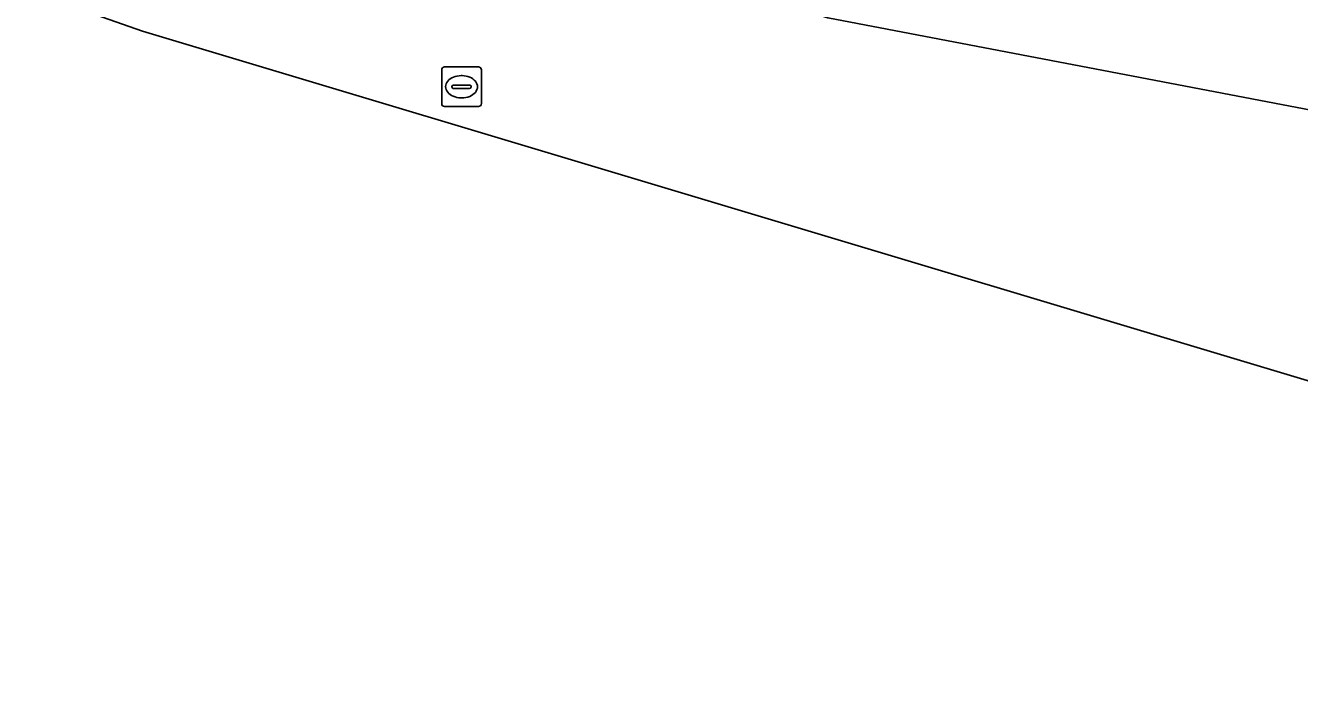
# Model space of a CAD drawing. Extents: x 161772 to 163126, y 383092 to 383917.
# Drawn here: x 163035.44 to 163067.55, y 383634.04 to 383650.96 of the extents above; entities that cross this region are included whole.
import ezdxf

# ---------------------------------------------------------------- set-up
doc = ezdxf.new("R2010")
doc.units = 0
doc.layers.add('IMGEO_Rijbaan_lokaal_gesloten', color=7, linetype='Continuous')
doc.layers.add('IMGEO_Rioolput', color=7, linetype='Continuous')

msp = doc.modelspace()

# ---------------------------------------------------------------- linework, layer by layer
at = {"layer": 'IMGEO_Rijbaan_lokaal_gesloten'}
for points in [[(162870.658, 383687.649), (162894.374, 383691.174), (162907.427, 383691.265), (162919.751, 383690.168), (162929.61, 383688.342), (162940.29, 383685.511), (162982.868, 383673.003), (162984.65, 383673.195), (162986.033, 383673.034), (162988.358, 383672.6), (162990.276, 383672.137), (162991.387, 383671.672), (162995.015, 383669.434), (163055.66, 383651.151), (163068.412, 383648.714)], [(163068.412, 383648.714), (163055.66, 383651.151), (162995.015, 383669.434), (162991.387, 383671.672), (162990.276, 383672.137), (162988.358, 383672.6), (162986.033, 383673.034), (162984.65, 383673.195), (162982.868, 383673.003), (162940.29, 383685.511), (162929.61, 383688.342), (162919.751, 383690.168), (162907.427, 383691.265), (162894.374, 383691.174), (162870.658, 383687.649)], [(162994.298, 383666.529), (162992.987, 383666.731), (163038.383, 383650.814), (163080.983, 383638.029), (163091.947, 383634.04), (163091.947, 383634.04), (163091.049, 383637.785), (163090.681, 383637.937)]]:
    msp.add_lwpolyline(points, dxfattribs=at)
at = {"layer": 'IMGEO_Rioolput'}
for p, q in [((163046.002, 383649.916), (163046.854, 383649.916)), ((163045.927, 383648.99), (163045.927, 383649.842)), ((163046.415, 383649.696), (163046.44, 383649.696)), ((163046.928, 383649.842), (163046.928, 383648.99)), ((163046.186, 383649.41), (163046.186, 383649.422)), ((163046.624, 383649.373), (163046.226, 383649.373)), ((163046.229, 383649.459), (163046.627, 383649.459)), ((163046.67, 383649.422), (163046.67, 383649.41)), ((163046.438, 383649.136), (163046.413, 383649.136)), ((163046.854, 383648.916), (163046.002, 383648.916))]:
    msp.add_line(p, q, dxfattribs=at)
for points in [[(163046.002, 383649.916), (163046.854, 383649.916)], [(163045.927, 383648.99), (163045.927, 383649.842)], [(163046.928, 383649.842), (163046.928, 383648.99)], [(163046.854, 383648.916), (163046.002, 383648.916)]]:
    msp.add_lwpolyline(points, dxfattribs=at)
for centre, radius, start, end in [((163046.004, 383649.84), 0.0765, 91.552, 178.448), ((163046.004, 383649.84), 0.0765, 91.552, 178.448), ((163046.852, 383649.84), 0.0765, 1.552, 88.448), ((163046.852, 383649.84), 0.0765, 1.552, 88.448), ((163046.226, 383649.419), 0.0403, 85.8775, 175.7526), ((163046.223, 383649.409), 0.0366, 178.938, 274.7102), ((163046.627, 383649.416), 0.043, 264.8664, 352.4533), ((163046.631, 383649.421), 0.0386, 1.7309, 96.639), ((163046.004, 383648.992), 0.0765, 181.552, 268.448), ((163046.004, 383648.992), 0.0765, 181.552, 268.448), ((163046.852, 383648.992), 0.0765, 271.552, 358.448), ((163046.852, 383648.992), 0.0765, 271.552, 358.448)]:
    msp.add_arc(centre, radius, start, end, dxfattribs=at)
for centre, major_axis, ratio, start_param, end_param in [((163046.414, 383649.416), (-0.387, 0.002), 0.722429, 4.712389, 7.853982), ((163046.439, 383649.416), (-0.39, 0.002), 0.717154, 1.570796, 4.712389)]:
    msp.add_ellipse(centre, major_axis=major_axis, ratio=ratio, start_param=start_param, end_param=end_param, dxfattribs=at)

doc.saveas('drawing.dxf')
